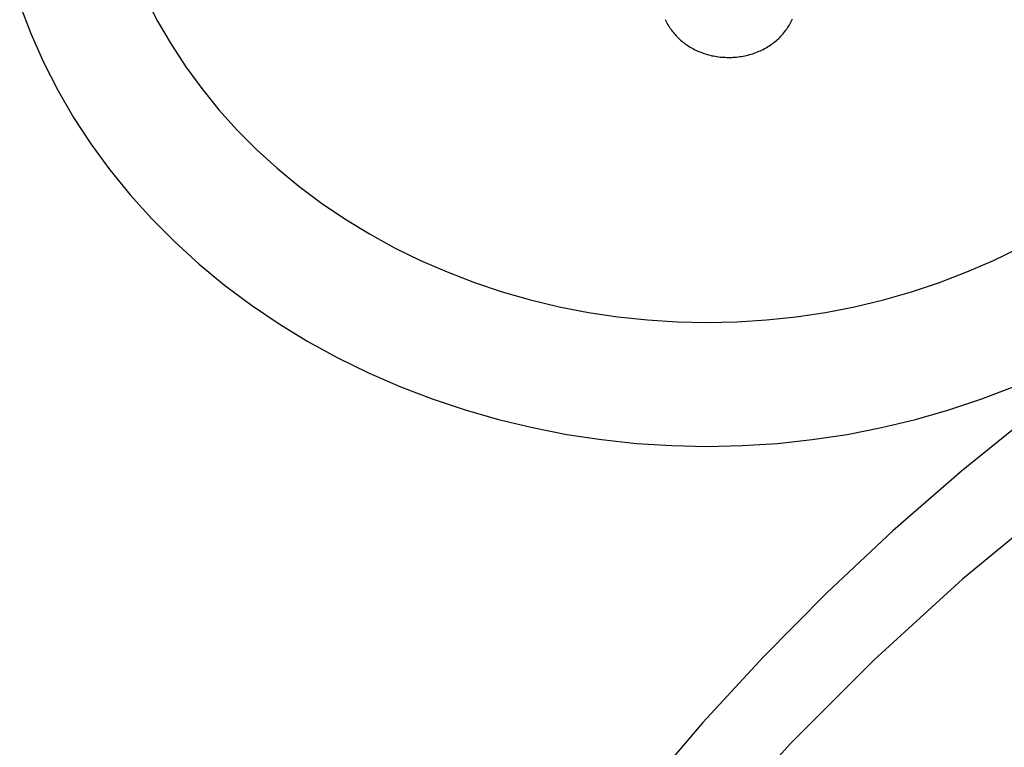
# Model space of a CAD drawing. Extents: x 1107 to 4046, y 937 to 3355.
# Tile 264 of 656: x 2204.37 to 2208.82, y 1793.24 to 1796.53. Entities that reach past the tile are written whole.
import ezdxf

# ---------------------------------------------------------------- set-up
doc = ezdxf.new("R2010")
doc.units = 0
doc.layers.add('KF_VIDA_L___C_REAR', color=7, linetype='CONTINUOUS')

# ---------------------------------------------------------------- blocks, each defined once
blk = doc.blocks.new('KF_VIDA_L___C_REAR')
at = {"layer": 'KF_VIDA_L___C_REAR'}
for points in [[(17.3899, 107.381, 0), (17.44, 107.25, 0), (17.4974, 107.121, 0), (17.562, 106.995, 0), (17.6338, 106.871, 0), (17.7124, 106.751, 0), (17.7977, 106.634, 0), (17.8896, 106.521, 0), (17.9877, 106.412, 0), (18.0919, 106.308, 0), (18.2019, 106.208, 0), (18.3174, 106.112, 0), (18.4382, 106.022, 0), (18.564, 105.937, 0), (18.6944, 105.858, 0), (18.8292, 105.784, 0), (18.968, 105.716, 0), (19.1104, 105.654, 0), (19.2563, 105.598, 0), (19.4051, 105.548, 0), (19.5566, 105.505, 0), (19.7103, 105.468, 0), (19.866, 105.437, 0), (20.0231, 105.414, 0), (20.1814, 105.397, 0), (20.3405, 105.387, 0), (20.5, 105.383, 0), (20.6595, 105.387, 0), (20.8186, 105.397, 0), (20.9769, 105.414, 0), (21.134, 105.437, 0), (21.2897, 105.468, 0), (21.4434, 105.505, 0), (21.5949, 105.548, 0), (21.7437, 105.598, 0), (21.8896, 105.654, 0)], [(17.9593, 107.413, 0), (18.014, 107.306, 0), (18.0747, 107.202, 0), (18.1412, 107.1, 0), (18.2135, 107.002, 0), (18.2912, 106.906, 0), (18.3742, 106.814, 0), (18.4624, 106.725, 0), (18.5555, 106.641, 0), (18.6532, 106.56, 0), (18.7554, 106.484, 0), (18.8618, 106.412, 0), (18.9722, 106.344, 0), (19.0862, 106.282, 0), (19.2037, 106.224, 0), (19.3242, 106.172, 0), (19.4476, 106.124, 0), (19.5736, 106.082, 0), (19.7017, 106.046, 0), (19.8318, 106.014, 0), (19.9635, 105.989, 0), (20.0965, 105.969, 0), (20.2305, 105.955, 0), (20.3651, 105.946, 0), (20.5, 105.943, 0), (20.6349, 105.946, 0), (20.7695, 105.955, 0), (20.9035, 105.969, 0), (21.0365, 105.989, 0), (21.1682, 106.014, 0), (21.2983, 106.046, 0), (21.4264, 106.082, 0), (21.5524, 106.124, 0), (21.6758, 106.172, 0), (21.7963, 106.224, 0), (21.9138, 106.282, 0)], [(24.8923, 107.21, 0), (24.498, 107.041, 0), (24.111, 106.86, 0), (23.732, 106.668, 0), (23.3614, 106.463, 0), (22.9996, 106.246, 0), (22.6473, 106.019, 0), (22.3049, 105.78, 0), (21.9727, 105.53, 0), (21.6514, 105.271, 0), (21.3412, 105.001, 0), (21.0427, 104.721, 0), (20.7562, 104.432, 0), (20.4821, 104.135, 0), (20.2208, 103.829, 0)], [(24.9548, 106.794, 0), (24.4375, 106.568, 0), (23.9336, 106.321, 0), (23.4443, 106.053, 0), (22.9707, 105.764, 0), (22.5142, 105.455, 0), (22.0756, 105.128, 0), (21.6561, 104.782, 0), (21.2568, 104.418, 0), (20.8785, 104.039, 0), (20.5222, 103.643, 0)], [(20.3115, 107.314, 0), (20.3143, 107.308, 0), (20.3172, 107.302, 0), (20.3203, 107.296, 0), (20.3236, 107.29, 0), (20.327, 107.284, 0), (20.3306, 107.278, 0), (20.3344, 107.273, 0), (20.3383, 107.267, 0), (20.3424, 107.261, 0), (20.3466, 107.256, 0), (20.351, 107.251, 0), (20.3555, 107.246, 0), (20.3602, 107.24, 0), (20.365, 107.235, 0), (20.37, 107.231, 0), (20.375, 107.226, 0), (20.3803, 107.221, 0), (20.3856, 107.216, 0), (20.3911, 107.212, 0), (20.3967, 107.208, 0), (20.4025, 107.203, 0), (20.4083, 107.199, 0), (20.4143, 107.195, 0), (20.4204, 107.191, 0), (20.4266, 107.188, 0), (20.4329, 107.184, 0), (20.4393, 107.181, 0), (20.4457, 107.177, 0), (20.4523, 107.174, 0), (20.459, 107.171, 0), (20.4657, 107.168, 0), (20.4726, 107.166, 0), (20.4795, 107.163, 0), (20.4865, 107.16, 0), (20.4935, 107.158, 0), (20.5006, 107.156, 0), (20.5078, 107.154, 0), (20.515, 107.152, 0), (20.5223, 107.15, 0), (20.5296, 107.149, 0), (20.537, 107.148, 0), (20.5444, 107.146, 0), (20.5518, 107.145, 0), (20.5592, 107.144, 0), (20.5667, 107.144, 0), (20.5742, 107.143, 0), (20.5817, 107.143, 0), (20.5893, 107.142, 0), (20.5968, 107.142, 0), (20.6043, 107.142, 0), (20.6119, 107.142, 0), (20.6194, 107.143, 0), (20.6269, 107.143, 0), (20.6344, 107.144, 0), (20.6418, 107.145, 0), (20.6493, 107.146, 0), (20.6567, 107.147, 0), (20.6641, 107.148, 0), (20.6714, 107.15, 0), (20.6787, 107.151, 0), (20.6859, 107.153, 0), (20.6931, 107.155, 0), (20.7003, 107.157, 0), (20.7074, 107.159, 0), (20.7144, 107.162, 0), (20.7213, 107.164, 0), (20.7282, 107.167, 0), (20.735, 107.17, 0), (20.7417, 107.173, 0), (20.7483, 107.176, 0), (20.7548, 107.179, 0), (20.7612, 107.183, 0), (20.7676, 107.186, 0), (20.7738, 107.19, 0), (20.7799, 107.194, 0), (20.786, 107.198, 0), (20.7919, 107.202, 0), (20.7976, 107.206, 0), (20.8033, 107.21, 0), (20.8089, 107.214, 0), (20.8143, 107.219, 0), (20.8196, 107.224, 0), (20.8247, 107.228, 0), (20.8297, 107.233, 0), (20.8346, 107.238, 0), (20.8394, 107.243, 0), (20.844, 107.248, 0), (20.8484, 107.254, 0), (20.8527, 107.259, 0), (20.8568, 107.265, 0), (20.8608, 107.27, 0), (20.8647, 107.276, 0), (20.8683, 107.281, 0), (20.8718, 107.287, 0), (20.8752, 107.293, 0), (20.8783, 107.299, 0), (20.8813, 107.305, 0), (20.8842, 107.311, 0), (20.8868, 107.317, 0)]]:
    blk.add_polyline3d(points, dxfattribs=at)

msp = doc.modelspace()

# ---------------------------------------------------------------- block references
at = {"layer": 'KF_VIDA_L___C_REAR'}
msp.add_blockref('KF_VIDA_L___C_REAR', (2186.9791, 1689.2132), dxfattribs=at)

doc.saveas('drawing.dxf')
